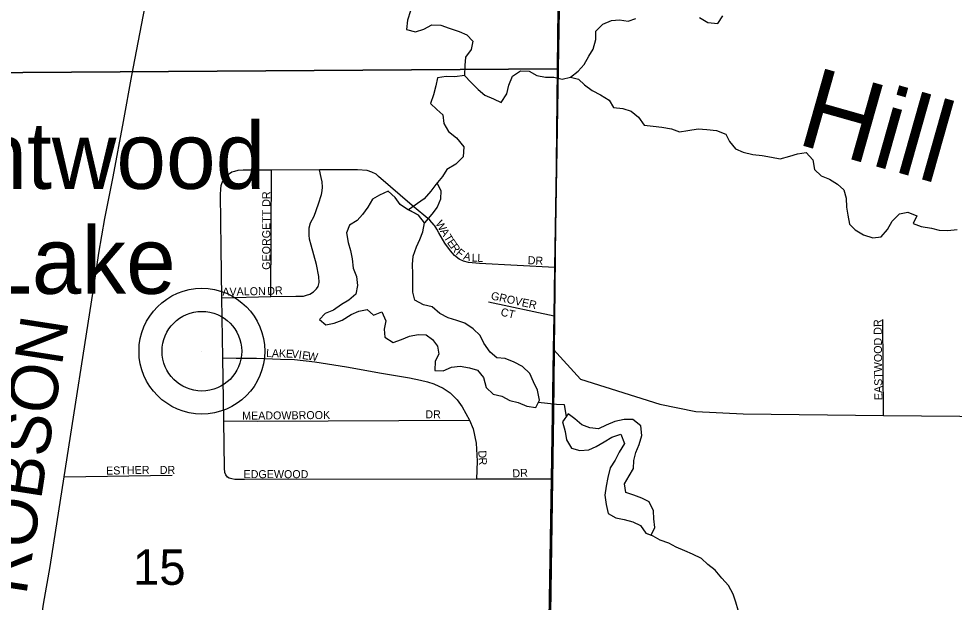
# Model space of a CAD drawing. Extents: x 1857828 to 2277390, y 930619 to 1324581.
# Drawn here: x 2083406 to 2089250, y 1206749 to 1210395 of the extents above; entities that cross this region are included whole.
import ezdxf

# ---------------------------------------------------------------- set-up
doc = ezdxf.new("R2010")
doc.units = 0
for name, color, linetype in [('GM_X_Minor_Lake', 7, 'Continuous'), ('GM_X_Minor_River', 7, 'Continuous'), ('GM_X_Minor_River_Text', 7, 'Continuous'), ('GM_X_Section', 7, 'Continuous'), ('GM_X_Section_Text', 7, 'Continuous'), ('GM_X_State_Route', 7, 'Continuous'), ('GM_X_Township', 7, 'Continuous'), ('GM_X_Township_Road', 7, 'Continuous'), ('GM_X_Township_Road_Text', 7, 'Continuous'), ('GM_X_Township_Subdivision', 7, 'Continuous'), ('GM_X_Township_Subdivision_Text', 7, 'Continuous'), ('GM_X_Unincorporated', 7, 'Continuous'), ('GM_X_Unincorporated_Location', 7, 'Continuous'), ('GM_X_Unincorporated_Text', 7, 'Continuous')]:
    doc.layers.add(name, color=color, linetype=linetype)

msp = doc.modelspace()

# ---------------------------------------------------------------- linework, layer by layer
at = {"layer": 'GM_X_Minor_Lake'}
for points in [[(2085854.9, 1209192.9), (2085835, 1209203.8), (2085788.7, 1209233.7), (2085758.3, 1209277.7), (2085714, 1209317.6), (2085660, 1209293.2), (2085616, 1209266.8), (2085586.2, 1209218.4), (2085554.4, 1209172), (2085520.5, 1209133.6), (2085472.5, 1209105.2), (2085454.7, 1209056.8), (2085463.1, 1208996.6), (2085479.4, 1208946.5), (2085489.7, 1208894.3), (2085496, 1208836.1), (2085516.4, 1208784), (2085522.7, 1208727.8), (2085511, 1208673.5), (2085469.1, 1208637), (2085423.1, 1208608.6), (2085373.1, 1208574.2), (2085321.1, 1208553.8), (2085285.2, 1208515.4), (2085325.5, 1208483.5), (2085375.6, 1208493.8), (2085425.6, 1208512.2), (2085483.6, 1208546.7), (2085531.6, 1208567.1), (2085581.7, 1208577.4), (2085622, 1208543.5), (2085674, 1208563.9), (2085698.4, 1208507.8), (2085688.7, 1208455.6), (2085692.9, 1208405.3), (2085745.3, 1208371.5), (2085797.3, 1208389.9)], [(2085797.3, 1208389.9), (2085847.3, 1208412.3), (2085901.4, 1208422.7), (2085951.6, 1208421), (2085991.8, 1208391.1), (2086022.2, 1208349.1), (2086030.4, 1208298.9), (2086006.6, 1208254.6), (2086004.9, 1208196.3), (2086057.1, 1208194.6), (2086109.1, 1208219), (2086163.2, 1208223.4), (2086221.4, 1208213.7), (2086271.6, 1208199.9), (2086310, 1208153.9), (2086326.4, 1208091.8), (2086368.7, 1208049.8), (2086423, 1208036.1), (2086473.2, 1208010.3), (2086525.5, 1207996.5), (2086579.7, 1207974.8), (2086635.9, 1207967.1), (2086659.7, 1208011.4), (2086647.4, 1208073.6), (2086621, 1208125.7), (2086598.7, 1208177.8), (2086552.3, 1208221.7), (2086500, 1208249.5), (2086443.7, 1208271.3), (2086391.6, 1208277), (2086351.3, 1208310.9), (2086310.8, 1208368.9), (2086288.5, 1208415), (2086244.2, 1208456.9), (2086191.8, 1208492.8), (2086143.6, 1208510.6), (2086089.4, 1208526.3), (2086037.1, 1208554.1), (2085988.7, 1208596), (2085934.5, 1208607.7), (2085880.2, 1208637.5), (2085867.9, 1208687.7), (2085867.6, 1208745.9), (2085867.3, 1208800.2), (2085864.9, 1208860.4), (2085870.7, 1208910.7), (2085890.4, 1208969.1), (2085912.2, 1209015.4), (2085930, 1209063.8), (2085941.7, 1209120.1), (2085903.3, 1209168.1), (2085849, 1209195.9)], [(2085797.3, 1208389.9), (2085847.3, 1208412.3), (2085901.4, 1208422.7), (2085951.6, 1208421), (2085991.8, 1208391.1), (2086022.2, 1208349.1), (2086030.4, 1208298.9), (2086006.6, 1208254.6), (2086004.9, 1208196.3), (2086057.1, 1208194.6), (2086109.1, 1208219), (2086163.2, 1208223.4), (2086221.4, 1208213.7), (2086271.6, 1208199.9), (2086310, 1208153.9), (2086326.4, 1208091.8), (2086368.7, 1208049.8), (2086423, 1208036.1), (2086473.2, 1208010.3), (2086525.5, 1207996.5), (2086579.7, 1207974.8), (2086635.9, 1207967.1), (2086659.7, 1208011.4), (2086647.4, 1208073.6), (2086621, 1208125.7), (2086598.7, 1208177.8), (2086552.3, 1208221.7), (2086500, 1208249.5), (2086443.7, 1208271.3), (2086391.6, 1208277), (2086351.3, 1208310.9), (2086310.8, 1208368.9), (2086288.5, 1208415), (2086244.2, 1208456.9), (2086191.8, 1208492.8), (2086143.6, 1208510.6), (2086089.4, 1208526.3), (2086037.1, 1208554.1), (2085988.7, 1208596), (2085934.5, 1208607.7), (2085880.2, 1208637.5), (2085867.9, 1208687.7), (2085867.6, 1208745.9), (2085867.3, 1208800.2), (2085864.9, 1208860.4), (2085870.7, 1208910.7), (2085890.4, 1208969.1), (2085912.2, 1209015.4), (2085930, 1209063.8), (2085941.7, 1209120.1), (2085903.3, 1209168.1), (2085854.9, 1209192.9)], [(2087356, 1207168.6), (2087380.1, 1207216.2), (2087373.8, 1207270.4), (2087371.5, 1207320.6), (2087343.1, 1207376.7), (2087298.8, 1207400.5), (2087248.6, 1207418.3), (2087198.4, 1207434.1), (2087190.1, 1207488.3), (2087219.9, 1207538.7), (2087245.7, 1207585), (2087247.4, 1207635.3), (2087261.2, 1207685.6), (2087281, 1207733.9), (2087298.7, 1207790.3), (2087292.3, 1207852.5), (2087242, 1207890.4), (2087187.8, 1207892.1), (2087129.8, 1207877.7), (2087075.7, 1207855.2), (2087027.7, 1207832.8), (2086973.5, 1207838.5), (2086923.3, 1207858.3), (2086879, 1207896.2), (2086838.7, 1207926.1), (2086802.9, 1207875.7)], [(2087356.1, 1207168.8), (2087380.1, 1207216.2), (2087373.8, 1207270.4), (2087371.5, 1207320.6), (2087343.1, 1207376.7), (2087298.8, 1207400.5), (2087248.6, 1207418.3), (2087198.4, 1207434.1), (2087190.1, 1207488.3), (2087219.9, 1207538.7), (2087245.7, 1207585), (2087247.4, 1207635.3), (2087261.2, 1207685.6), (2087281, 1207733.9), (2087298.7, 1207790.3), (2087292.3, 1207852.5), (2087242, 1207890.4), (2087187.8, 1207892.1), (2087129.8, 1207877.7), (2087075.7, 1207855.2), (2087027.7, 1207832.8), (2086973.5, 1207838.5), (2086923.3, 1207858.3), (2086879, 1207896.2), (2086838.7, 1207926.1), (2086802.9, 1207875.7)], [(2086802.9, 1207875.7), (2086819.3, 1207815.5), (2086827.6, 1207763.3), (2086859.9, 1207711.3), (2086910.1, 1207697.5), (2086966.3, 1207701.9), (2087012.3, 1207722.2), (2087062.3, 1207750.7), (2087110.2, 1207781.1), (2087166.3, 1207799.5), (2087190.7, 1207741.4), (2087156.9, 1207687), (2087131.1, 1207636.6), (2087101.3, 1207588.2), (2087085.6, 1207527.8), (2087075.8, 1207475.5), (2087068.1, 1207419.2), (2087076.4, 1207361), (2087088.8, 1207304.8), (2087135.1, 1207277), (2087187.3, 1207267.2), (2087241.5, 1207251.5), (2087289.7, 1207229.7), (2087324.1, 1207181.7), (2087356, 1207168.6)], [(2086802.9, 1207875.7), (2086819.3, 1207815.5), (2086827.6, 1207763.3), (2086859.9, 1207711.3), (2086910.1, 1207697.5), (2086966.3, 1207701.9), (2087012.3, 1207722.2), (2087062.3, 1207750.7), (2087110.2, 1207781.1), (2087166.3, 1207799.5), (2087190.7, 1207741.4), (2087156.9, 1207687), (2087131.1, 1207636.6), (2087101.3, 1207588.2), (2087085.6, 1207527.8), (2087075.8, 1207475.5), (2087068.1, 1207419.2), (2087076.4, 1207361), (2087088.8, 1207304.8), (2087135.1, 1207277), (2087187.3, 1207267.2), (2087241.5, 1207251.5), (2087289.7, 1207229.7), (2087324.1, 1207181.7), (2087358, 1207167.8)]]:
    msp.add_lwpolyline(points, dxfattribs=at)
at = {"layer": 'GM_X_Minor_River'}
for points in [[(2085854.2, 1210443.6), (2085834.5, 1210385.2), (2085828.8, 1210326.9), (2085885, 1210313.2), (2085937.1, 1210329.6), (2085987.1, 1210356), (2086043.3, 1210354.3), (2086095.5, 1210336.6), (2086157.8, 1210314.8), (2086206, 1210295), (2086242.3, 1210255.1), (2086232.6, 1210202.8), (2086196.8, 1210154.3), (2086193, 1210102.1), (2086191.4, 1210039.8), (2086231.7, 1209995.8), (2086276.1, 1209953.9), (2086318.4, 1209918), (2086372.7, 1209894.2), (2086418.9, 1209872.4), (2086454.7, 1209924.8), (2086466.5, 1209979.2), (2086490.2, 1210035.6), (2086540.2, 1210070), (2086594.3, 1210068.3), (2086642.6, 1210040.5), (2086696.8, 1210030.8), (2086749, 1210029.1), (2086801.2, 1210017.4), (2086853.2, 1210029.8)], [(2086853.2, 1210029.8), (2086901.2, 1210068.2), (2086937.1, 1210108.6), (2086966.8, 1210161), (2086994.7, 1210205.4), (2087010.4, 1210265.8), (2087010.1, 1210318), (2087054, 1210360.5), (2087108, 1210384.9), (2087158.1, 1210387.2), (2087212.3, 1210379.5), (2087260.4, 1210395.9)], [(2087657.4, 1210402.3), (2087709.7, 1210370.5), (2087771.9, 1210364.8), (2087803.8, 1210413.3)], [(2086191.4, 1210039.8), (2086129.3, 1210031.4), (2086077.1, 1210035.1), (2086023, 1210026.7), (2086011.2, 1209976.4), (2085997.5, 1209920.1), (2085977.7, 1209865.7), (2086018.1, 1209827.8), (2086056.3, 1209793.8), (2086060.7, 1209739.6), (2086091, 1209689.6), (2086141.4, 1209651.7), (2086185.8, 1209595.7), (2086182.1, 1209531.4), (2086136.2, 1209486.9), (2086080.3, 1209452.4), (2086052.4, 1209410.1), (2086010.6, 1209359.6), (2085980.7, 1209317.2), (2085938.9, 1209268.8), (2085841, 1209200.5)], [(2086853.2, 1210029.8), (2086903.5, 1210018), (2086939.7, 1209982.1), (2086988.1, 1209946.2), (2087040.4, 1209920.4), (2087094.7, 1209886.6), (2087121, 1209840.5), (2087179.2, 1209834.8), (2087231.5, 1209817.1), (2087277.8, 1209779.2), (2087312.1, 1209729.2), (2087368.3, 1209723.5), (2087422.5, 1209717.8), (2087482.7, 1209708.1), (2087533, 1209688.3), (2087585.1, 1209696.7), (2087649.2, 1209707.1), (2087703.4, 1209703.4), (2087763.6, 1209695.8), (2087821.8, 1209674), (2087846.2, 1209627.9), (2087882.5, 1209582), (2087930.8, 1209562.2), (2087991, 1209546.4), (2088049.2, 1209540.8), (2088107.4, 1209531.1), (2088161.6, 1209519.4), (2088221.7, 1209535.8), (2088269.8, 1209550.2), (2088323.9, 1209558.5), (2088366.2, 1209512.6), (2088376.6, 1209452.4), (2088418.9, 1209414.4), (2088471.2, 1209392.7), (2088519.5, 1209360.8), (2088559.8, 1209326.9), (2088574.1, 1209274.7), (2088576.4, 1209218.5), (2088584.7, 1209168.3), (2088595, 1209112.1), (2088631.3, 1209076.2), (2088681.6, 1209044.3), (2088739.9, 1209026.6), (2088792, 1209033), (2088831.9, 1209077.4), (2088861.7, 1209129.8), (2088907.6, 1209176.3), (2088959.6, 1209186.7), (2089015.9, 1209162.9), (2088992.1, 1209116.6), (2089042.4, 1209096.8), (2089106.6, 1209087.1), (2089154.8, 1209073.3), (2089208.9, 1209071.7), (2089267.1, 1209078)], [(2086018.8, 1209369.5), (2086042.9, 1209321.6), (2086041.2, 1209267.4), (2086019.4, 1209217), (2085987.5, 1209174.6), (2085941.4, 1209120.4)], [(2086827.8, 1207910.8), (2086814.3, 1207982.2), (2086764.2, 1207983.9), (2086708, 1207991.6), (2086651.6, 1207996.3)], [(2087900.3, 1206699), (2087886, 1206749.1), (2087867.7, 1206799.2), (2087839.3, 1206853.3), (2087796.9, 1206899.3), (2087756.6, 1206949.2), (2087710.2, 1206985.1), (2087669.9, 1207023.1), (2087615.6, 1207048.8), (2087567.4, 1207070.6), (2087513.1, 1207094.4), (2087466.8, 1207118.3), (2087412.6, 1207138), (2087354.2, 1207169.8)]]:
    msp.add_lwpolyline(points, dxfattribs=at)
at = {"layer": 'GM_X_Section'}
for points in [[(2086844.8, 1215767), (2086806.5, 1212949.4), (2086771.6, 1210288), (2086769.4, 1210081), (2081611.5, 1210047.1), (2081688.8, 1215745.2)], [(2081611.5, 1210047.1), (2086769.4, 1210081), (2086746, 1207929.3), (2086694.7, 1204467.4), (2081507.6, 1204431.1)]]:
    msp.add_lwpolyline(points, close=True, dxfattribs=at)
at = {"layer": 'GM_X_State_Route'}
for points in [[(2086747.3, 1208327.6), (2086747.3, 1208327.6), (2086750.2, 1208539), (2086754.4, 1208841.7), (2086784.2, 1210601.2)], [(2086746.4, 1208273.6), (2086747.3, 1208327.6)], [(2086747.3, 1208327.6), (2086915.4, 1208142.2), (2087410, 1207986), (2087636.4, 1207941.7), (2087930.6, 1207926.1), (2088806.8, 1207915.8), (2090952.8, 1207897.5), (2091949.8, 1207885.8), (2093958.4, 1207864.9), (2098501.8, 1207787.7), (2099169.9, 1207765.8)], [(2087827.9, 1198744.4), (2087787.1, 1198872.6), (2087623.8, 1199492.6), (2087346.9, 1200343.4), (2087094.7, 1201118.4), (2086713.1, 1202247.6), (2086650.3, 1202446.4), (2086670.6, 1203677.2), (2086688.5, 1204764.7), (2086699, 1205398.9), (2086733.9, 1207517.4), (2086746.4, 1208273.6)]]:
    msp.add_lwpolyline(points, dxfattribs=at)
at = {"layer": 'GM_X_Township'}
for points in [[(2086792.2, 1211070.7), (2086754.4, 1208841.7), (2086750.2, 1208539), (2086747.3, 1208327.6), (2086733.9, 1207517.4), (2086699, 1205398.9), (2086688.5, 1204764.7), (2086670.6, 1203677.2), (2086650.3, 1202446.4), (2086649.7, 1201278.7), (2086635.1, 1199603.8), (2086580.2, 1193297), (2086417.8, 1193294.7), (2084053.7, 1193260.9), (2078280.8, 1193208.2)], [(2095199.9, 1193326.2), (2093891.1, 1193316), (2093532.4, 1193313.9), (2091902.4, 1193304.6), (2091789.5, 1193303.9), (2089895.9, 1193293.1), (2089624.8, 1193291.5), (2088359, 1193293.8), (2086580.2, 1193297), (2086635.1, 1199603.8), (2086649.7, 1201278.7), (2086650.3, 1202446.4), (2086670.6, 1203677.2), (2086688.5, 1204764.7), (2086699, 1205398.9), (2086733.9, 1207517.4), (2086747.3, 1208327.6), (2086750.2, 1208539), (2086754.4, 1208841.7), (2086792.2, 1211070.7)]]:
    msp.add_lwpolyline(points, dxfattribs=at)
at = {"layer": 'GM_X_Township_Road'}
msp.add_lwpolyline([(2083527.8, 1204757), (2083519.5, 1204897.4), (2083451.4, 1206045.1), (2083444.6, 1206179.4), (2083440.4, 1206231.6), (2083442.2, 1206263.7), (2083445.9, 1206305.9), (2083457.6, 1206374.2), (2083487.1, 1206460.6), (2083510.9, 1206522.9), (2083528.6, 1206563.2), (2083538.5, 1206593.4), (2083544.4, 1206621.5), (2083561.7, 1206738), (2083602.5, 1206973), (2083689.9, 1207532.3), (2083879.2, 1208744.4), (2083906.2, 1208931.1), (2083945.1, 1209146), (2083995.7, 1209407.2), (2084059.9, 1209752.7), (2084112.4, 1210040), (2084203.9, 1210520.1)], dxfattribs=at)
at = {"layer": 'GM_X_Township_Subdivision'}
for points in [[(2084675.8, 1208652.3), (2084981.2, 1208659.2), (2085137.3, 1208662.7), (2085185.3, 1208662.7), (2085203.4, 1208668.7), (2085225.4, 1208674.7), (2085247.4, 1208688.8), (2085265.4, 1208706.9), (2085277.5, 1208722.9), (2085283.5, 1208747), (2085281.5, 1208785.1), (2085265.5, 1208859.3), (2085233.5, 1208979.7), (2085223.5, 1209017.8), (2085221.5, 1209041.9), (2085219.5, 1209061.9), (2085221.5, 1209088), (2085229.5, 1209120.1), (2085251.6, 1209162.2), (2085279.6, 1209238.5), (2085297.7, 1209296.7), (2085301.7, 1209318.8), (2085303.7, 1209342.9), (2085301.7, 1209376.9), (2085295.7, 1209403), (2085285.7, 1209451)], [(2086003.5, 1209104), (2086002, 1209106.3), (2085974.4, 1209136.5), (2085864.3, 1209228.7), (2085654.1, 1209409.2), (2085638.1, 1209423.2), (2085612, 1209437.3), (2085582, 1209447.3), (2085521.9, 1209451.3), (2085285.7, 1209451), (2084985.4, 1209449.7), (2084809.2, 1209448.9), (2084775.1, 1209446.9), (2084755.1, 1209440.9), (2084737.1, 1209436.9), (2084711.1, 1209416.8)], [(2084981.2, 1208659.2), (2084985.4, 1209449.7)], [(2086733.9, 1207517.4), (2086266.1, 1207517.3), (2084816.6, 1207517), (2084756.5, 1207517), (2084736.5, 1207521), (2084720.5, 1207525), (2084710.5, 1207531), (2084700.5, 1207545.1), (2084694.5, 1207559.1), (2084692.5, 1207587.2), (2084687.8, 1207882), (2084681.6, 1208277.2), (2084675.8, 1208652.3), (2084670.9, 1208963.4), (2084667, 1209296.4), (2084669, 1209330.5), (2084671, 1209352.6), (2084677, 1209372.6), (2084711.1, 1209416.8)], [(2086754.4, 1208841.7), (2086284.6, 1208865.8), (2086216.5, 1208871.8), (2086184.5, 1208879.8), (2086156.5, 1208891.8), (2086128.4, 1208915.9), (2086102.4, 1208944), (2086068.4, 1208992.1), (2086030.4, 1209058.3), (2086018.4, 1209080.4), (2086004.8, 1209102), (2086003.5, 1209104)], [(2086340.6, 1208627.1), (2086750.2, 1208539)], [(2088806.8, 1207915.8), (2088803.3, 1208516.6)], [(2084681.6, 1208277.2), (2084764.8, 1208275.3), (2084890.9, 1208273.4), (2085041, 1208267.4), (2085129.2, 1208265.5), (2085255.3, 1208251.5), (2085453.5, 1208219.5), (2085671.7, 1208181.4), (2085847.9, 1208151.4), (2085916, 1208137.4), (2085960, 1208127.4), (2086000.1, 1208113.4), (2086058.1, 1208087.3), (2086102.1, 1208057.3), (2086144.2, 1208013.1), (2086176.2, 1207971), (2086222.2, 1207887.2), (2086244.2, 1207832.6), (2086264.2, 1207742.4), (2086270.2, 1207630), (2086266.1, 1207517.3)], [(2084687.8, 1207882), (2084898.8, 1207880.2), (2086222.2, 1207887.2)], [(2083689.9, 1207532.3), (2084365.7, 1207542.6)]]:
    msp.add_lwpolyline(points, dxfattribs=at)
at = {"layer": 'GM_X_Unincorporated'}
for radius in [392.8, 249]:
    msp.add_circle((2084550.5, 1208317.9), radius, dxfattribs=at)
at = {"layer": 'GM_X_Unincorporated_Location'}
msp.add_line((2084550.5, 1208317.9), (2084550.5, 1208317.9), dxfattribs=at)

# ---------------------------------------------------------------- texts
at = {"layer": 'GM_X_Minor_River_Text'}
msp.add_text('Hill', height=500.26, rotation=344.20389, dxfattribs=at).set_placement((2088254.1, 1209615.6))
at = {"layer": 'GM_X_Section_Text'}
msp.add_text('15', height=221, rotation=0.00001, dxfattribs=at).set_placement((2084119.9, 1206858.2))
at = {"layer": 'GM_X_Township_Road_Text'}
msp.add_text('ROBSON', height=300, rotation=81.17705, dxfattribs=at).set_placement((2083453.1, 1206789.1))
at = {"layer": 'GM_X_Township_Subdivision_Text'}
for s, rotation, p in [('GEORGETT DR', 90, (2084977.3, 1208826.3)), ('W', 300.70425, (2086006.9, 1209116.9)), ('A', 300.71707, (2086036.1, 1209067.7)), ('T', 301.62069, (2086059.1, 1209029.1)), ('E', 304.96458, (2086079.3, 1208996.5)), ('R', 306.76901, (2086100.5, 1208966.2)), ('F', 320.98204, (2086133.5, 1208924.8)), ('A', 344.07482, (2086180.3, 1208892.5)), ('L', 357.23934, (2086234.9, 1208878.5)), ('L', 356.61109, (2086269.9, 1208876.8)), ('DR', 356.98842, (2086584.4, 1208862.2)), ('AVALON', 0.97046, (2084678.5, 1208664.2)), ('DR', 3.01098, (2084959.8, 1208668.6)), ('GROVER', 347.69102, (2086352.7, 1208642)), ('CT', 347.47634, (2086413.3, 1208540.4)), ('EASTWOOD DR', 90.56698, (2088800.9, 1208012.3)), ('L', 358.5242, (2084951.7, 1208281.4)), ('A', 358.51384, (2084986.9, 1208280.5)), ('K', 358.47015, (2085030.9, 1208279.3)), ('E', 358.54967, (2085074.9, 1208278.1)), ('V', 354.52859, (2085109.2, 1208277.3)), ('I', 351.66591, (2085152.3, 1208273.2)), ('E', 351.3909, (2085174.1, 1208270)), ('W', 351.39841, (2085208.9, 1208264.7)), ('MEADOWBROOK', 0.49816, (2084802, 1207889.8)), ('DR', 0.00001, (2085945.9, 1207898.6)), ('D', 273.63088, (2086276.4, 1207696.2)), ('R', 272.35663, (2086279.2, 1207652.6)), ('ESTHER', 1.10106, (2083952.5, 1207546.6)), ('DR', 0.00001, (2084287.1, 1207551)), ('EDGEWOOD', 0.00001, (2084810.7, 1207524.6)), ('DR', 3.01158, (2086491, 1207528.9))]:
    msp.add_text(s, height=50, rotation=rotation, dxfattribs=at).set_placement(p)
at = {"layer": 'GM_X_Unincorporated_Text'}
for s, p in [('Brentwood', (2082280.7, 1209332.1)), ('Lake', (2083178.3, 1208676.5))]:
    msp.add_text(s, height=417, rotation=0.00001, dxfattribs=at).set_placement(p)

doc.saveas('drawing.dxf')
